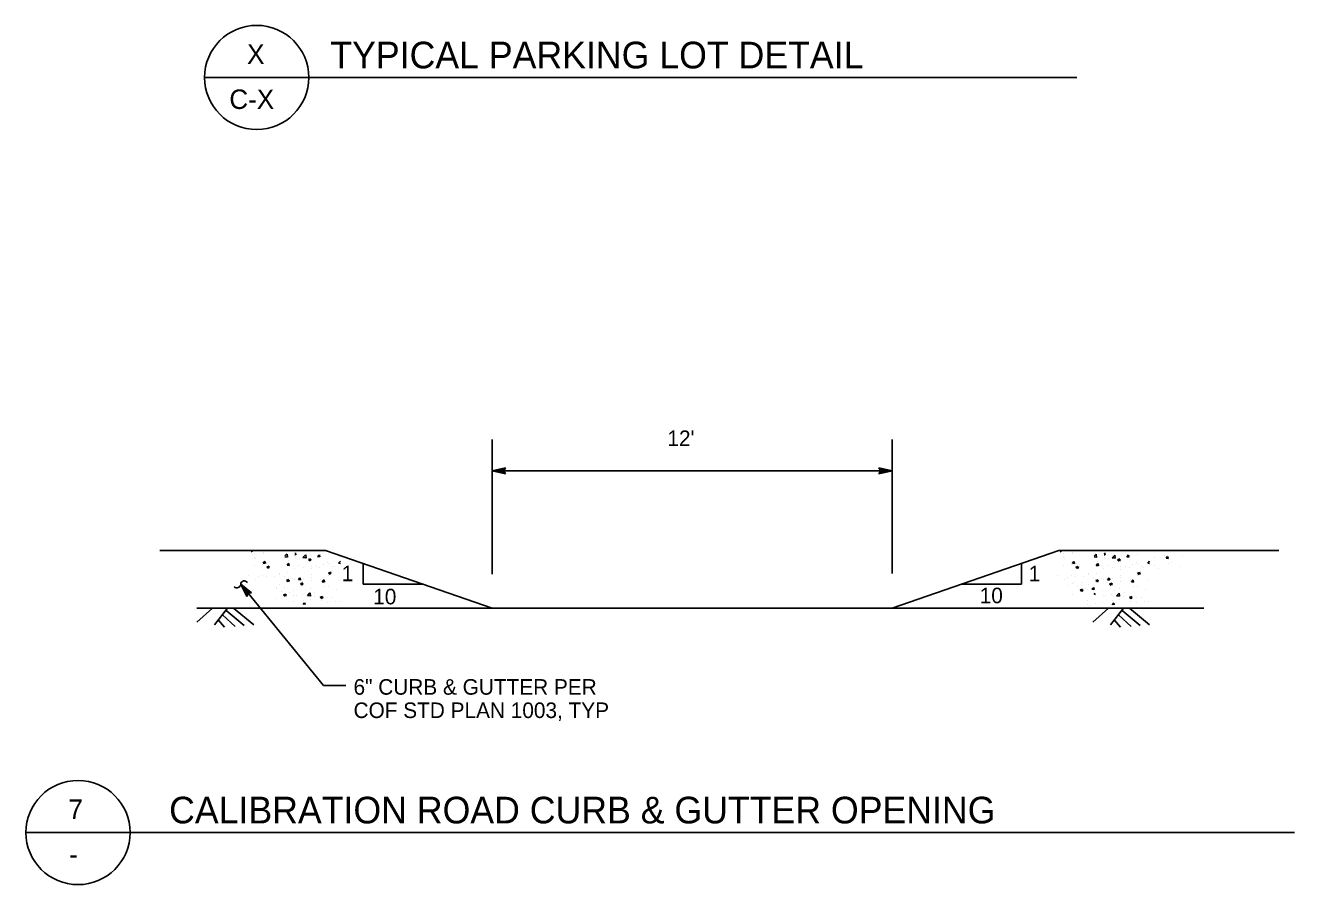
# Model space of a CAD drawing. Extents: x 6710407 to 6714861, y 1868090 to 1871317.
# Drawn here: x 6710463 to 6711034, y 1869342 to 1869729 of the extents above; entities that cross this region are included whole.
import ezdxf

# ---------------------------------------------------------------- set-up
doc = ezdxf.new("R2010")
doc.units = 0
doc.layers.add('Nongeo Data(60)', color=7, linetype='Continuous')

msp = doc.modelspace()

# ---------------------------------------------------------------- linework, layer by layer
at = {"layer": 'Nongeo Data(60)'}
for p, q in [((6710543.6, 1869705.18), (6710590.73, 1869705.18)), ((6710936.27, 1869705.24), (6710590.73, 1869705.24)), ((6710673.25, 1869542.33), (6710673.25, 1869481.82)), ((6710853.25, 1869542.33), (6710853.25, 1869482.02)), ((6710673.25, 1869528.3), (6710679.25, 1869529.63)), ((6710674.64, 1869528.31), (6710679.01, 1869529.27)), ((6710676.01, 1869528.3), (6710678.84, 1869528.93)), ((6710677.39, 1869528.3), (6710678.6, 1869528.57)), ((6710679.25, 1869529.63), (6710678.45, 1869528.3)), ((6710679.25, 1869529.63), (6710679.25, 1869529.63)), ((6710848.05, 1869528.3), (6710847.25, 1869529.64)), ((6710847.25, 1869529.64), (6710847.25, 1869529.64)), ((6710847.25, 1869529.64), (6710853.25, 1869528.3)), ((6710847.46, 1869529.29), (6710851.87, 1869528.3)), ((6710847.7, 1869528.93), (6710850.49, 1869528.3)), ((6710847.87, 1869528.58), (6710849.1, 1869528.31)), ((6710673.25, 1869528.3), (6710853.25, 1869528.3)), ((6710679.25, 1869526.96), (6710673.25, 1869528.3)), ((6710673.25, 1869528.3), (6710673.25, 1869528.3)), ((6710679.03, 1869527.32), (6710674.63, 1869528.3)), ((6710678.8, 1869527.68), (6710676.01, 1869528.3)), ((6710678.62, 1869528.02), (6710677.39, 1869528.3)), ((6710678.45, 1869528.3), (6710679.25, 1869526.96)), ((6710679.25, 1869526.96), (6710679.25, 1869526.96)), ((6710853.25, 1869528.3), (6710847.25, 1869526.97)), ((6710847.25, 1869526.97), (6710848.05, 1869528.3)), ((6710847.25, 1869526.97), (6710847.25, 1869526.97)), ((6710851.86, 1869528.3), (6710847.48, 1869527.33)), ((6710850.49, 1869528.3), (6710847.66, 1869527.68)), ((6710849.1, 1869528.31), (6710847.89, 1869528.04)), ((6710853.25, 1869528.3), (6710853.25, 1869528.3)), ((6710598.25, 1869492.47), (6710523.77, 1869492.47)), ((6710564.84, 1869491.96), (6710565.03, 1869491.93)), ((6710565.12, 1869491.87), (6710565.07, 1869492.23)), ((6710566.08, 1869489.49), (6710566.08, 1869489.49)), ((6710566.42, 1869491.14), (6710566.42, 1869491.14)), ((6710566.63, 1869488.84), (6710566.63, 1869488.84)), ((6710570.18, 1869491.64), (6710570.18, 1869491.64)), ((6710570.26, 1869491.03), (6710570.26, 1869491.03)), ((6710580.02, 1869489.98), (6710580.88, 1869490.87)), ((6710580.02, 1869489.61), (6710581.04, 1869489.45)), ((6710581.12, 1869489.39), (6710580.96, 1869490.81)), ((6710584.51, 1869490.55), (6710584.85, 1869490.53)), ((6710584.56, 1869489.29), (6710584.56, 1869489.29)), ((6710584.93, 1869490.47), (6710584.76, 1869491.41)), ((6710586.44, 1869488.84), (6710586.44, 1869488.84)), ((6710588.11, 1869489.25), (6710589.27, 1869490.47)), ((6710588.11, 1869489.25), (6710589.44, 1869489.05)), ((6710589.52, 1869488.98), (6710589.36, 1869490.41)), ((6710590.59, 1869488.31), (6710591.64, 1869488.71)), ((6710591.41, 1869487.74), (6710591.72, 1869488.65)), ((6710592.14, 1869490.26), (6710592.14, 1869490.26)), ((6710594.72, 1869489.66), (6710595.44, 1869490.52)), ((6710594.72, 1869489.66), (6710595.61, 1869489.58)), ((6710595.69, 1869489.52), (6710595.52, 1869490.46)), ((6710595.91, 1869490.09), (6710595.91, 1869490.09)), ((6710673.25, 1869466.5), (6710598.25, 1869492.47)), ((6710599.67, 1869490.59), (6710599.67, 1869490.59)), ((6710853.25, 1869466.5), (6710928.25, 1869492.47)), ((6710928.25, 1869492.47), (6711027.26, 1869492.47)), ((6710928.91, 1869491.88), (6710929.11, 1869491.85)), ((6710929.19, 1869491.78), (6710929.15, 1869492.15)), ((6710930.16, 1869489.4), (6710930.16, 1869489.4)), ((6710930.5, 1869491.06), (6710930.5, 1869491.06)), ((6710930.7, 1869488.76), (6710930.7, 1869488.76)), ((6710934.25, 1869491.55), (6710934.25, 1869491.55)), ((6710934.34, 1869490.94), (6710934.34, 1869490.94)), ((6710944.09, 1869489.9), (6710944.95, 1869490.79)), ((6710944.09, 1869489.52), (6710945.11, 1869489.36)), ((6710945.2, 1869489.3), (6710945.03, 1869490.73)), ((6710948.59, 1869490.47), (6710948.93, 1869490.44)), ((6710948.63, 1869489.21), (6710948.63, 1869489.21)), ((6710949.01, 1869490.38), (6710948.83, 1869491.32)), ((6710950.51, 1869488.76), (6710950.51, 1869488.76)), ((6710952.18, 1869489.17), (6710953.35, 1869490.38)), ((6710952.18, 1869489.17), (6710953.51, 1869488.96)), ((6710953.59, 1869488.9), (6710953.43, 1869490.32)), ((6710954.66, 1869488.22), (6710955.71, 1869488.62)), ((6710955.49, 1869487.66), (6710955.79, 1869488.56)), ((6710956.21, 1869490.17), (6710956.21, 1869490.17)), ((6710958.79, 1869489.58), (6710959.51, 1869490.44)), ((6710958.79, 1869489.58), (6710959.68, 1869489.5)), ((6710959.77, 1869489.44), (6710959.59, 1869490.38)), ((6710959.98, 1869490.01), (6710959.98, 1869490.01)), ((6710963.74, 1869490.5), (6710963.74, 1869490.5)), ((6710971.42, 1869489.28), (6710971.42, 1869489.28)), ((6710975.81, 1869489.99), (6710975.81, 1869489.99)), ((6710976.44, 1869488.91), (6710977.16, 1869489.77)), ((6710976.44, 1869488.91), (6710977.34, 1869488.83)), ((6710977.1, 1869490.03), (6710977.1, 1869490.03)), ((6710977.42, 1869488.77), (6710977.25, 1869489.71)), ((6710983.82, 1869489.65), (6710983.82, 1869489.65)), ((6710566.23, 1869485.72), (6710566.23, 1869485.72)), ((6710569.68, 1869486.19), (6710569.68, 1869486.19)), ((6710569.79, 1869486.83), (6710569.79, 1869486.83)), ((6710570.08, 1869486.03), (6710570.08, 1869486.03)), ((6710570.22, 1869486.74), (6710570.94, 1869487.6)), ((6710570.22, 1869486.74), (6710571.11, 1869486.66)), ((6710571.19, 1869486.6), (6710571.02, 1869487.54)), ((6710571.82, 1869484.98), (6710572.87, 1869485.38)), ((6710571.82, 1869484.98), (6710572.56, 1869484.47)), ((6710571.91, 1869486.47), (6710571.91, 1869486.47)), ((6710572.65, 1869484.41), (6710572.95, 1869485.32)), ((6710580.98, 1869485.8), (6710581.7, 1869486.66)), ((6710580.98, 1869485.8), (6710581.87, 1869485.72)), ((6710581.39, 1869487.72), (6710581.39, 1869487.72)), ((6710581.95, 1869485.66), (6710581.78, 1869486.6)), ((6710584.38, 1869484.3), (6710584.38, 1869484.3)), ((6710586.3, 1869485.74), (6710586.3, 1869485.74)), ((6710588.46, 1869484.7), (6710588.46, 1869484.7)), ((6710590.59, 1869488.31), (6710591.33, 1869487.8)), ((6710591.15, 1869487.42), (6710591.15, 1869487.42)), ((6710591.95, 1869485.26), (6710591.95, 1869485.26)), ((6710591.97, 1869484.18), (6710591.97, 1869484.18)), ((6710594.31, 1869485.41), (6710594.31, 1869485.41)), ((6710595.72, 1869484.67), (6710595.72, 1869484.67)), ((6710597.21, 1869486.2), (6710597.21, 1869486.2)), ((6710599.15, 1869487.08), (6710599.15, 1869487.08)), ((6710599.74, 1869486.39), (6710599.74, 1869486.39)), ((6710600.8, 1869482.91), (6710600.8, 1869482.91)), ((6710601.4, 1869485.42), (6710601.4, 1869485.42)), ((6710602.32, 1869485.07), (6710602.32, 1869485.07)), ((6710604.11, 1869486.77), (6710604.97, 1869487.66)), ((6710604.11, 1869486.77), (6710604.97, 1869486.64)), ((6710615.27, 1869486.57), (6710615.27, 1869477.2)), ((6710911.36, 1869486.62), (6710911.36, 1869477.24)), ((6710930.3, 1869485.64), (6710930.3, 1869485.64)), ((6710933.75, 1869486.11), (6710933.75, 1869486.11)), ((6710933.86, 1869486.74), (6710933.86, 1869486.74)), ((6710934.15, 1869485.95), (6710934.15, 1869485.95)), ((6710934.29, 1869486.65), (6710935.01, 1869487.51)), ((6710934.29, 1869486.65), (6710935.19, 1869486.57)), ((6710935.27, 1869486.51), (6710935.09, 1869487.45)), ((6710935.89, 1869484.89), (6710936.94, 1869485.29)), ((6710935.89, 1869484.89), (6710936.64, 1869484.39)), ((6710935.99, 1869486.38), (6710935.99, 1869486.38)), ((6710936.72, 1869484.33), (6710937.02, 1869485.23)), ((6710945.05, 1869485.71), (6710945.77, 1869486.57)), ((6710945.05, 1869485.71), (6710945.94, 1869485.63)), ((6710945.46, 1869487.63), (6710945.46, 1869487.63)), ((6710946.03, 1869485.57), (6710945.85, 1869486.51)), ((6710948.45, 1869484.22), (6710948.45, 1869484.22)), ((6710950.37, 1869485.66), (6710950.37, 1869485.66)), ((6710952.53, 1869484.61), (6710952.53, 1869484.61)), ((6710954.66, 1869488.22), (6710955.41, 1869487.72)), ((6710955.22, 1869487.34), (6710955.22, 1869487.34)), ((6710956.03, 1869485.18), (6710956.03, 1869485.18)), ((6710956.04, 1869484.09), (6710956.04, 1869484.09)), ((6710958.38, 1869485.32), (6710958.38, 1869485.32)), ((6710959.79, 1869484.58), (6710959.79, 1869484.58)), ((6710961.28, 1869486.12), (6710961.28, 1869486.12)), ((6710963.23, 1869487), (6710963.23, 1869487)), ((6710963.82, 1869486.3), (6710963.82, 1869486.3)), ((6710964.87, 1869482.82), (6710964.87, 1869482.82)), ((6710965.47, 1869485.33), (6710965.47, 1869485.33)), ((6710966.39, 1869484.98), (6710966.39, 1869484.98)), ((6710968.19, 1869486.68), (6710969.04, 1869487.58)), ((6710968.19, 1869486.68), (6710969.04, 1869486.55)), ((6710971.23, 1869485.8), (6710971.23, 1869485.8)), ((6710973.15, 1869484.11), (6710973.15, 1869484.11)), ((6710977.43, 1869486.68), (6710977.43, 1869486.68)), ((6710979.02, 1869486.93), (6710979.02, 1869486.93)), ((6710982.63, 1869485.36), (6710982.63, 1869485.36)), ((6710597.36, 1869431.68), (6710560.09, 1869477.22)), ((6710562.85, 1869471.73), (6710560.09, 1869477.22)), ((6710560.09, 1869477.22), (6710560.09, 1869477.22)), ((6710560.09, 1869477.22), (6710564.91, 1869473.42)), ((6710562.23, 1869477.22), (6710562.26, 1869477.26)), ((6710563.64, 1869481.22), (6710563.64, 1869481.22)), ((6710566.66, 1869479.44), (6710566.66, 1869479.44)), ((6710567.97, 1869480.55), (6710567.97, 1869480.55)), ((6710569.9, 1869481.04), (6710569.9, 1869481.04)), ((6710571.65, 1869480.88), (6710571.65, 1869480.88)), ((6710575.41, 1869480.94), (6710575.41, 1869480.94)), ((6710577.44, 1869481.8), (6710577.44, 1869481.8)), ((6710577.51, 1869477.17), (6710577.51, 1869477.17)), ((6710577.69, 1869482.17), (6710577.69, 1869482.17)), ((6710579.66, 1869480.54), (6710579.66, 1869480.54)), ((6710580.77, 1869478.94), (6710581.82, 1869479.34)), ((6710580.77, 1869478.94), (6710581.52, 1869478.43)), ((6710581.19, 1869482.3), (6710581.19, 1869482.3)), ((6710581.6, 1869478.37), (6710581.9, 1869479.28)), ((6710583.3, 1869479.9), (6710583.3, 1869479.9)), ((6710584.19, 1869479.31), (6710584.19, 1869479.31)), ((6710586.04, 1869479.32), (6710586.76, 1869480.18)), ((6710586.04, 1869479.32), (6710586.93, 1869479.24)), ((6710587.02, 1869479.18), (6710586.84, 1869480.12)), ((6710586.94, 1869477.43), (6710587.99, 1869477.83)), ((6710586.94, 1869477.43), (6710587.68, 1869476.92)), ((6710587.76, 1869476.87), (6710588.07, 1869477.77)), ((6710588.02, 1869478.26), (6710588.02, 1869478.26)), ((6710588.16, 1869479.8), (6710588.16, 1869479.8)), ((6710591.77, 1869480.27), (6710591.77, 1869480.27)), ((6710591.77, 1869478.75), (6710591.77, 1869478.75)), ((6710592.05, 1869481.41), (6710592.05, 1869481.41)), ((6710596.17, 1869479.46), (6710596.17, 1869479.46)), ((6710596.8, 1869478.38), (6710597.52, 1869479.24)), ((6710596.8, 1869478.38), (6710597.69, 1869478.3)), ((6710597.46, 1869479.5), (6710597.46, 1869479.5)), ((6710597.77, 1869478.24), (6710597.6, 1869479.18)), ((6710599.54, 1869482.27), (6710600.59, 1869482.67)), ((6710599.54, 1869482.27), (6710600.29, 1869481.76)), ((6710599.56, 1869481.39), (6710599.56, 1869481.39)), ((6710600.37, 1869481.7), (6710600.67, 1869482.61)), ((6710604.18, 1869479.12), (6710604.18, 1869479.12)), ((6710615.27, 1869477.2), (6710642.35, 1869477.2)), ((6710911.36, 1869477.24), (6710884.27, 1869477.24)), ((6710927.72, 1869481.13), (6710927.72, 1869481.13)), ((6710930.73, 1869479.36), (6710930.73, 1869479.36)), ((6710932.04, 1869480.47), (6710932.04, 1869480.47)), ((6710933.97, 1869480.96), (6710933.97, 1869480.96)), ((6710934.5, 1869477.44), (6710934.5, 1869477.44)), ((6710934.75, 1869477.8), (6710934.75, 1869477.8)), ((6710935.72, 1869480.79), (6710935.72, 1869480.79)), ((6710938.25, 1869477.93), (6710938.25, 1869477.93)), ((6710939.48, 1869480.86), (6710939.48, 1869480.86)), ((6710941.51, 1869481.72), (6710941.51, 1869481.72)), ((6710941.58, 1869477.09), (6710941.58, 1869477.09)), ((6710941.76, 1869482.08), (6710941.76, 1869482.08)), ((6710943.73, 1869480.45), (6710943.73, 1869480.45)), ((6710944.84, 1869478.85), (6710945.9, 1869479.25)), ((6710944.84, 1869478.85), (6710945.59, 1869478.35)), ((6710945.27, 1869482.21), (6710945.27, 1869482.21)), ((6710945.67, 1869478.29), (6710945.98, 1869479.19)), ((6710947.38, 1869479.82), (6710947.38, 1869479.82)), ((6710948.27, 1869479.22), (6710948.27, 1869479.22)), ((6710950.11, 1869479.24), (6710950.83, 1869480.1)), ((6710950.11, 1869479.24), (6710951.01, 1869479.16)), ((6710951.09, 1869479.1), (6710950.91, 1869480.04)), ((6710951.01, 1869477.34), (6710952.06, 1869477.75)), ((6710951.01, 1869477.34), (6710951.76, 1869476.84)), ((6710951.84, 1869476.78), (6710952.14, 1869477.69)), ((6710952.09, 1869478.17), (6710952.09, 1869478.17)), ((6710952.23, 1869479.71), (6710952.23, 1869479.71)), ((6710955.84, 1869480.18), (6710955.84, 1869480.18)), ((6710955.85, 1869478.67), (6710955.85, 1869478.67)), ((6710956.12, 1869481.32), (6710956.12, 1869481.32)), ((6710960.24, 1869479.37), (6710960.24, 1869479.37)), ((6710960.87, 1869478.29), (6710961.59, 1869479.16)), ((6710960.87, 1869478.29), (6710961.77, 1869478.22)), ((6710961.53, 1869479.42), (6710961.53, 1869479.42)), ((6710961.85, 1869478.16), (6710961.67, 1869479.1)), ((6710963.61, 1869482.18), (6710964.66, 1869482.58)), ((6710963.61, 1869482.18), (6710964.36, 1869481.68)), ((6710963.63, 1869481.31), (6710963.63, 1869481.31)), ((6710964.44, 1869481.62), (6710964.74, 1869482.52)), ((6710968.25, 1869479.03), (6710968.25, 1869479.03)), ((6710562.99, 1869472.12), (6710560.96, 1869476.15)), ((6710560.97, 1869476.14), (6710564.49, 1869473.37)), ((6710563.12, 1869472.53), (6710561.83, 1869475.08)), ((6710561.83, 1869475.08), (6710564.11, 1869473.29)), ((6710563.27, 1869472.88), (6710562.71, 1869474.01)), ((6710562.71, 1869474.01), (6710563.68, 1869473.24)), ((6710563.38, 1869473.19), (6710562.85, 1869471.73)), ((6710562.85, 1869471.73), (6710562.85, 1869471.73)), ((6710564.91, 1869473.42), (6710563.38, 1869473.19)), ((6710564.91, 1869473.42), (6710564.91, 1869473.42)), ((6710576.07, 1869475.3), (6710576.07, 1869475.3)), ((6710576.32, 1869475.66), (6710576.32, 1869475.66)), ((6710578.29, 1869474.04), (6710578.29, 1869474.04)), ((6710579.4, 1869472.43), (6710580.45, 1869472.83)), ((6710579.4, 1869472.43), (6710580.15, 1869471.93)), ((6710579.83, 1869475.79), (6710579.83, 1869475.79)), ((6710580.23, 1869471.87), (6710580.54, 1869472.77)), ((6710581.93, 1869473.4), (6710581.93, 1869473.4)), ((6710584.01, 1869474.31), (6710584.01, 1869474.31)), ((6710584.07, 1869472.34), (6710584.07, 1869472.34)), ((6710585.24, 1869472.13), (6710585.24, 1869472.13)), ((6710587.83, 1869472.84), (6710587.83, 1869472.84)), ((6710589.03, 1869474.65), (6710589.03, 1869474.65)), ((6710590.09, 1869472.16), (6710591.26, 1869473.38)), ((6710590.09, 1869472.16), (6710591.43, 1869471.95)), ((6710591.51, 1869471.89), (6710591.34, 1869473.31)), ((6710591.59, 1869475.27), (6710591.59, 1869475.27)), ((6710593.25, 1869471.79), (6710593.25, 1869471.79)), ((6710593.51, 1869473.59), (6710593.51, 1869473.59)), ((6710595.89, 1869471.39), (6710596.94, 1869471.79)), ((6710595.89, 1869471.39), (6710596.64, 1869470.89)), ((6710596.72, 1869470.83), (6710597.02, 1869471.73)), ((6710597.78, 1869476.16), (6710597.78, 1869476.16)), ((6710599.2, 1869471.41), (6710599.2, 1869471.41)), ((6710599.38, 1869476.4), (6710599.38, 1869476.4)), ((6710601.26, 1869471.45), (6710601.26, 1869471.45)), ((6710602.98, 1869474.83), (6710602.98, 1869474.83)), ((6710932.46, 1869476.58), (6710932.46, 1869476.58)), ((6710934.56, 1869472.81), (6710934.56, 1869472.81)), ((6710936.71, 1869476.18), (6710936.71, 1869476.18)), ((6710937.83, 1869474.57), (6710938.88, 1869474.97)), ((6710937.83, 1869474.57), (6710938.57, 1869474.07)), ((6710938.66, 1869474.01), (6710938.96, 1869474.91)), ((6710940.36, 1869475.54), (6710940.36, 1869475.54)), ((6710941.25, 1869474.94), (6710941.25, 1869474.94)), ((6710943.09, 1869474.96), (6710943.82, 1869475.82)), ((6710943.09, 1869474.96), (6710943.99, 1869474.88)), ((6710944.07, 1869474.82), (6710943.9, 1869475.76)), ((6710943.99, 1869473.06), (6710944.74, 1869472.56)), ((6710948.08, 1869474.23), (6710948.08, 1869474.23)), ((6710948.15, 1869472.26), (6710948.15, 1869472.26)), ((6710949.31, 1869472.05), (6710949.31, 1869472.05)), ((6710951.9, 1869472.75), (6710951.9, 1869472.75)), ((6710953.1, 1869474.57), (6710953.1, 1869474.57)), ((6710954.17, 1869472.07), (6710955.33, 1869473.29)), ((6710954.17, 1869472.07), (6710955.5, 1869471.86)), ((6710955.58, 1869471.8), (6710955.42, 1869473.23)), ((6710955.66, 1869475.19), (6710955.66, 1869475.19)), ((6710957.32, 1869471.71), (6710957.32, 1869471.71)), ((6710957.58, 1869473.5), (6710957.58, 1869473.5)), ((6710959.96, 1869471.3), (6710961.01, 1869471.71)), ((6710960.79, 1869470.74), (6710961.09, 1869471.65)), ((6710961.85, 1869476.07), (6710961.85, 1869476.07)), ((6710963.45, 1869476.31), (6710963.45, 1869476.31)), ((6710965.33, 1869471.37), (6710965.33, 1869471.37)), ((6710967.06, 1869474.75), (6710967.06, 1869474.75)), ((6710547.42, 1869466.52), (6710540.3, 1869460.17)), ((6710540.3, 1869466.5), (6710993.43, 1869466.5)), ((6710540.3, 1869466.5), (6710590.3, 1869466.5)), ((6710554.18, 1869466.47), (6710548.3, 1869458.99)), ((6710556.92, 1869466.44), (6710565.93, 1869459.02)), ((6710576.14, 1869470.67), (6710576.14, 1869470.67)), ((6710583.83, 1869469.32), (6710583.83, 1869469.32)), ((6710588.18, 1869468.11), (6710588.84, 1869468.9)), ((6710588.4, 1869470.12), (6710588.4, 1869470.12)), ((6710589.06, 1869468.11), (6710588.92, 1869468.84)), ((6710591.41, 1869470.28), (6710591.41, 1869470.28)), ((6710596.41, 1869469.78), (6710596.41, 1869469.78)), ((6710599.04, 1869468.92), (6710599.04, 1869468.92)), ((6710602.79, 1869469.41), (6710602.79, 1869469.41)), ((6710604.42, 1869469.44), (6710604.42, 1869469.44)), ((6710941.07, 1869469.95), (6710941.07, 1869469.95)), ((6710941.13, 1869467.98), (6710941.13, 1869467.98)), ((6710942.3, 1869467.77), (6710942.3, 1869467.77)), ((6710950.56, 1869466.52), (6710943.44, 1869460.17)), ((6710943.44, 1869466.5), (6710993.43, 1869466.5)), ((6710944.88, 1869468.47), (6710944.88, 1869468.47)), ((6710947.9, 1869469.24), (6710947.9, 1869469.24)), ((6710957.32, 1869466.47), (6710951.44, 1869458.99)), ((6710952.25, 1869468.03), (6710952.91, 1869468.81)), ((6710952.48, 1869470.03), (6710952.48, 1869470.03)), ((6710953.13, 1869468.03), (6710953, 1869468.75)), ((6710955.48, 1869470.2), (6710955.48, 1869470.2)), ((6710959.96, 1869471.3), (6710960.71, 1869470.8)), ((6710960.06, 1869466.44), (6710969.07, 1869459.02)), ((6710960.48, 1869469.69), (6710960.48, 1869469.69)), ((6710963.11, 1869468.83), (6710963.11, 1869468.83)), ((6710963.27, 1869471.32), (6710963.27, 1869471.32)), ((6710966.86, 1869469.33), (6710966.86, 1869469.33)), ((6710968.49, 1869469.35), (6710968.49, 1869469.35)), ((6710550.18, 1869461.14), (6710552.75, 1869457.98)), ((6710552.13, 1869463.28), (6710557.63, 1869458.28)), ((6710553.6, 1869465.35), (6710561.66, 1869458.72)), ((6710953.32, 1869461.14), (6710955.89, 1869457.98)), ((6710955.27, 1869463.28), (6710960.77, 1869458.28)), ((6710956.74, 1869465.35), (6710964.8, 1869458.72)), ((6710607.36, 1869431.68), (6710597.36, 1869431.68)), ((6710463.21, 1869365.47), (6710510.34, 1869365.47)), ((6711034.31, 1869365.53), (6710510.34, 1869365.53))]:
    msp.add_line(p, q, dxfattribs=at)
for centre in [(6710567.29, 1869705.24), (6710486.9, 1869365.53)]:
    msp.add_circle(centre, 23.44, dxfattribs=at)
for centre, radius, start, end in [((6710558.36, 1869477.32), 1.73, 227.6526, 356.747), ((6710561.71, 1869477.13), 1.62, 31.3389, 176.747)]:
    msp.add_arc(centre, radius, start, end, dxfattribs=at)

# ---------------------------------------------------------------- texts
for s, height, p in [('X', 8.75, (6710562.98, 1869711.38)), ('TYPICAL PARKING LOT DETAIL', 12, (6710600.42, 1869709.34)), ('C-X', 8.75, (6710554.99, 1869691.08)), ("12'", 7, (6710752.09, 1869539.41)), ('1', 7, (6710605.56, 1869478.61)), ('1', 7, (6710914.64, 1869478.52)), ('10', 7, (6710619.72, 1869468.19)), ('10', 7, (6710892.61, 1869468.68)), ('6" CURB & GUTTER PER', 7, (6710610.87, 1869427.54)), ('COF STD PLAN 1003, TYP', 7, (6710610.87, 1869417.04)), ('7', 8.75, (6710482.59, 1869371.66)), ('CALIBRATION ROAD CURB & GUTTER OPENING', 12, (6710527.89, 1869369.63)), ('-', 8.75, (6710482.92, 1869351.36))]:
    msp.add_text(s, height=height, dxfattribs=at).set_placement(p)

doc.saveas('drawing.dxf')
